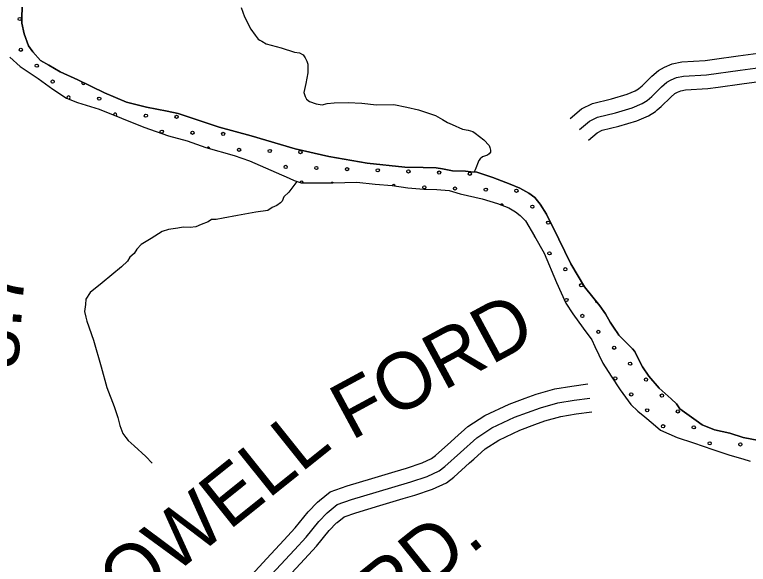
# Model space of a CAD drawing. Extents: x 1551132 to 1791609, y 378168 to 563823.
# Drawn here: x 1701069 to 1705889, y 458529 to 462137 of the extents above; entities that cross this region are included whole.
import ezdxf

# ---------------------------------------------------------------- set-up
doc = ezdxf.new("R2010")
doc.units = 0
for name, color, linetype in [('DESIGN - ROW - Right-of-Way and Easement Labels', 7, 'Continuous'), ('DESIGN - SCRATCH - User 1', 7, 'Continuous'), ('DESIGN - TRAFFIC CONTROL PERMANENT - Pavement Marking Text', 7, 'Continuous'), ('DESIGN - TRAFFIC CONTROL PERMANENT - Signalization', 7, 'Continuous'), ('DESIGN - TRANSPORTATION - Edge of Traveled Way', 7, 'Continuous'), ('DESIGN - TRANSPORTATION - Text', 7, 'Continuous'), ('SURVEY - PROPERTY - Owners', 7, 'Continuous')]:
    doc.layers.add(name, color=color, linetype=linetype)

msp = doc.modelspace()

# ---------------------------------------------------------------- linework, layer by layer
at = {"layer": 'DESIGN - SCRATCH - User 1'}
for points in [[(1705957.746, 459341.228), (1705855.966, 459360.587), (1705766.309, 459389.804), (1705666.553, 459411.146), (1705584.939, 459444.264), (1705545.281, 459472.831), (1705438.217, 459550.35), (1705416.609, 459582.676), (1705381.002, 459615.193), (1705303.854, 459686.312), (1705234.814, 459765.33), (1705193.548, 459825.965), (1705162.257, 459884.458), (1705142.774, 459926.776), (1705128.975, 459942.985), (1705109.217, 459963.277), (1705038.077, 460034.312), (1705028.269, 460050.463), (1705012.536, 460072.705), (1704981.103, 460119.181), (1704949.762, 460173.674), (1704912.405, 460226.242), (1704811.924, 460351.745), (1704723.743, 460501.124), (1704643.728, 460664.412), (1704563.713, 460827.708), (1704520.523, 460894.368), (1704487.04, 460936.869), (1704447.383, 460965.436), (1704387.776, 460998.262), (1704324.086, 461025.138), (1704210.605, 461068.689), (1704105.016, 461104.131), (1704067.042, 461106.631), (1704031.068, 461109.107), (1703945.086, 461112.24), (1703879.238, 461125.124), (1703837.305, 461131.682), (1703753.332, 461134.79), (1703633.327, 461136.365), (1703385.616, 461163.649), (1703132.097, 461207.042), (1702912.661, 461255.993), (1702623.659, 461341.912), (1702412.322, 461398.763), (1702203.152, 461469.615), (1702143.37, 461488.424), (1702071.539, 461503.391), (1701935.834, 461529.208), (1701804.22, 461562.984), (1701658.957, 461624.977), (1701483.961, 461709.404), (1701368.597, 461762.989), (1701293.107, 461806.048), (1701239.475, 461836.799), (1701188.16, 461893.551), (1701160.627, 461931.968), (1701131.611, 462012.47), (1701116.445, 462080.772), (1701118.186, 462222.959)], [(1701037.688, 461857.475), (1701104.953, 461796.498), (1701224.025, 461718.821), (1701319.19, 461649.469), (1701410.479, 461590.185), (1701482.144, 461561.209), (1701623.624, 461517.283), (1701918.234, 461399.246), (1702079.572, 461343.045), (1702203.186, 461309.378), (1702324.674, 461265.718), (1702512.062, 461213.184), (1702611.651, 461177.824), (1702786.747, 461101.414), (1702872.303, 461064.238), (1702906.111, 461047.771), (1702951.935, 461033.146), (1703021.966, 461034.229), (1703159.963, 461032.421), (1703316.068, 461038.379), (1703437.923, 461024.762), (1703549.829, 461015.279), (1703651.66, 460999.92), (1703757.582, 460992.52), (1703841.564, 460989.412), (1703923.495, 460982.328), (1703995.252, 460961.361), (1704140.857, 460927.402), (1704240.513, 460898.051), (1704316.177, 460869.009), (1704359.86, 460842.4), (1704389.584, 460819.974), (1704425.141, 460783.457), (1704483.915, 460682.537), (1704548.572, 460571.526), (1704628.211, 460378.196), (1704690.568, 460243.176), (1704735.709, 460172.482), (1704804.582, 460079.438), (1704861.656, 460002.578), (1704881.114, 459958.26), (1704933.787, 459849.407), (1704986.761, 459764.589), (1705047.651, 459673.653), (1705116.5, 459578.609), (1705161.965, 459533.949), (1705209.522, 459497.265), (1705262.955, 459450.497), (1705312.47, 459409.788), (1705421.909, 459362.287), (1705529.49, 459326.819), (1705654.979, 459283.11), (1705766.534, 459245.592), (1705852.274, 459222.433), (1705900.073, 459205.783)]]:
    msp.add_lwpolyline(points, dxfattribs=at)
at = {"layer": 'DESIGN - TRAFFIC CONTROL PERMANENT - Pavement Marking Text'}
for centre in [(1701102.453, 462108.76), (1701102.453, 462108.76), (1701109.92, 461907.149), (1701109.92, 461907.149), (1701214.459, 461802.611), (1701214.459, 461802.611), (1701318.997, 461698.072), (1701318.997, 461698.072), (1701625.146, 461586.066), (1701625.146, 461586.066), (1701931.295, 461474.061), (1701931.295, 461474.061), (1702132.905, 461466.594), (1702132.905, 461466.594), (1702035.834, 461369.522), (1702035.834, 461369.522), (1702237.444, 461362.055), (1702237.444, 461362.055), (1702439.054, 461354.588), (1702439.054, 461354.588), (1702543.593, 461250.049), (1702543.593, 461250.049), (1702745.203, 461242.582), (1702745.203, 461242.582), (1702946.814, 461235.115), (1702946.814, 461235.115), (1702849.742, 461138.043), (1702849.742, 461138.043), (1703051.352, 461130.576), (1703051.352, 461130.576), (1703252.963, 461123.109), (1703252.963, 461123.109), (1703454.573, 461115.642), (1703454.573, 461115.642), (1703656.183, 461108.175), (1703656.183, 461108.175), (1703857.793, 461100.708), (1703857.793, 461100.708), (1704059.404, 461093.241), (1704059.404, 461093.241), (1703760.722, 461003.637), (1703760.722, 461003.637), (1703962.332, 460996.17), (1703962.332, 460996.17), (1704163.942, 460988.703), (1704163.942, 460988.703), (1704365.553, 460981.235), (1704365.553, 460981.235), (1704470.091, 460876.697), (1704470.091, 460876.697), (1704574.63, 460772.158), (1704574.63, 460772.158), (1704582.097, 460570.548), (1704582.097, 460570.548), (1704686.636, 460466.009), (1704686.636, 460466.009), (1704791.174, 460361.471), (1704791.174, 460361.471), (1704694.103, 460264.399), (1704694.103, 460264.399), (1704798.641, 460159.86), (1704798.641, 460159.86), (1704903.18, 460055.322), (1704903.18, 460055.322), (1705007.719, 459950.783), (1705007.719, 459950.783), (1705112.257, 459846.244), (1705112.257, 459846.244), (1705015.186, 459749.173), (1705015.186, 459749.173), (1705216.796, 459741.706), (1705216.796, 459741.706), (1705119.725, 459644.634), (1705119.725, 459644.634), (1705321.335, 459637.167), (1705321.335, 459637.167), (1705224.263, 459540.095), (1705224.263, 459540.095), (1705425.873, 459532.628), (1705425.873, 459532.628), (1705328.802, 459435.557), (1705328.802, 459435.557), (1705530.412, 459428.09), (1705530.412, 459428.09), (1705634.951, 459323.551), (1705634.951, 459323.551), (1705836.561, 459316.084), (1705836.561, 459316.084)]:
    msp.add_circle(centre, 10.56, dxfattribs=at)
for centre, start, end in [((1701520.608, 461690.605), 148.769267, 339.720666), ((1701423.536, 461593.533), 288.746055, 207.224448), ((1701729.685, 461481.528), 301.842783, 194.489698), ((1702640.665, 461347.121), 232.14723, 274.738815), ((1702341.983, 461257.516), 2.120824, 146.557623), ((1702954.281, 461033.505), 359.135869, 168.033129), ((1703155.891, 461026.038), 38.2949, 141.698038), ((1703559.112, 461011.104), 6.48507, 156.508205), ((1704268.481, 460884.164), 355.183156, 142.820393), ((1704477.558, 460675.087), 1.292174, 59.14323), ((1704895.713, 460256.932), 164.305198, 273.058166)]:
    msp.add_arc(centre, 10.56, start, end, dxfattribs=at)
at = {"layer": 'DESIGN - TRANSPORTATION - Edge of Traveled Way'}
for points in [[(1701118.186, 462222.959), (1701116.445, 462080.772), (1701131.611, 462012.47), (1701160.627, 461931.968), (1701188.16, 461893.551), (1701239.475, 461836.799), (1701293.107, 461806.048), (1701368.597, 461762.989), (1701483.961, 461709.404), (1701658.957, 461624.977), (1701804.22, 461562.984), (1701935.834, 461529.208), (1702071.539, 461503.391), (1702143.37, 461488.424), (1702203.152, 461469.615), (1702412.322, 461398.763), (1702623.659, 461341.912), (1702912.661, 461255.993), (1703132.097, 461207.042), (1703385.616, 461163.649), (1703633.327, 461136.365), (1703753.332, 461134.79), (1703837.305, 461131.682), (1703879.238, 461125.124), (1703945.086, 461112.24), (1704031.068, 461109.107), (1704067.042, 461106.631), (1704105.016, 461104.131), (1704210.605, 461068.689), (1704324.086, 461025.138), (1704387.776, 460998.262), (1704447.383, 460965.436), (1704487.04, 460936.869), (1704520.523, 460894.368), (1704563.713, 460827.708), (1704643.728, 460664.412), (1704723.743, 460501.124), (1704811.924, 460351.745), (1704912.405, 460226.242), (1704949.762, 460173.674), (1704981.103, 460119.181), (1705012.536, 460072.705), (1705028.269, 460050.463), (1705038.077, 460034.312), (1705109.217, 459963.277), (1705128.975, 459942.985), (1705142.774, 459926.776), (1705162.257, 459884.458), (1705193.548, 459825.965), (1705234.814, 459765.33), (1705303.854, 459686.312), (1705381.002, 459615.193), (1705416.609, 459582.676), (1705438.217, 459550.35), (1705545.281, 459472.831), (1705584.939, 459444.264), (1705666.553, 459411.146), (1705766.309, 459389.804), (1705855.966, 459360.587), (1705957.746, 459341.228)], [(1701037.688, 461857.475), (1701104.953, 461796.498), (1701224.025, 461718.821), (1701319.19, 461649.469), (1701410.479, 461590.185), (1701482.144, 461561.209), (1701623.624, 461517.283), (1701918.234, 461399.246), (1702079.572, 461343.045), (1702203.186, 461309.378), (1702324.674, 461265.718), (1702512.062, 461213.184), (1702611.651, 461177.824), (1702786.747, 461101.414), (1702872.303, 461064.238), (1702906.111, 461047.771), (1702951.935, 461033.146), (1703021.966, 461034.229), (1703159.963, 461032.421), (1703316.068, 461038.379), (1703437.923, 461024.762), (1703549.829, 461015.279), (1703651.66, 460999.92), (1703757.582, 460992.52), (1703841.564, 460989.412), (1703923.495, 460982.328), (1703995.252, 460961.361), (1704140.857, 460927.402), (1704240.513, 460898.051), (1704316.177, 460869.009), (1704359.86, 460842.4), (1704389.584, 460819.974), (1704425.141, 460783.457), (1704483.915, 460682.537), (1704548.572, 460571.526), (1704628.211, 460378.196), (1704690.568, 460243.176), (1704735.709, 460172.482), (1704804.582, 460079.438), (1704861.656, 460002.578), (1704881.114, 459958.26), (1704933.787, 459849.407), (1704986.761, 459764.589), (1705047.651, 459673.653), (1705116.5, 459578.609), (1705161.965, 459533.949), (1705209.522, 459497.265), (1705262.955, 459450.497), (1705312.47, 459409.788), (1705421.909, 459362.287), (1705529.49, 459326.819), (1705654.979, 459283.11), (1705766.534, 459245.592), (1705852.274, 459222.433), (1705900.073, 459205.783)]]:
    msp.add_lwpolyline(points, dxfattribs=at)
at = {"layer": 'DESIGN - TRANSPORTATION - Text'}
for points in [[(1702558.369, 462183.917), (1702579.869, 462123.616), (1702621.193, 462043.105), (1702648.859, 462002.779), (1702668.642, 461976.554), (1702680.6, 461970.428), (1702692.549, 461964.303), (1702722.407, 461945.994), (1702820.23, 461919.01), (1702908.044, 461892.135), (1702940.027, 461887.826), (1702963.918, 461873.576), (1702977.751, 461853.409), (1702989.567, 461831.267), (1702995.409, 461813.183), (1702994.909, 461755.098), (1702982.301, 461685.113), (1702969.793, 461627.153), (1702977.576, 461601.036), (1702985.426, 461582.935), (1703005.292, 461566.718), (1703049.191, 461552.276), (1703089.157, 461545.884), (1703121.239, 461553.593), (1703167.313, 461559.16), (1703259.369, 461560.285), (1703349.375, 461555.41), (1703445.348, 461546.484), (1703559.42, 461547.393), (1703645.318, 461530.542), (1703721.2, 461511.792), (1703775.082, 461495.25), (1703807.015, 461484.933), (1703834.939, 461474.649), (1703880.738, 461448.174), (1703912.595, 461429.84), (1703942.486, 461415.531), (1704010.276, 461386.839), (1704048.226, 461378.464), (1704078.167, 461370.163), (1704094.083, 461359.996), (1704152.256, 461316.612), (1704187.439, 461278.986), (1704191.322, 461264.927), (1704195.18, 461248.869), (1704195.664, 461235.735), (1704186.956, 461222.91), (1704176.089, 461215.301), (1704168.864, 461213.068), (1704142.765, 461203.301), (1704126.657, 461191.434), (1704118.549, 461179.5), (1704094.016, 461119.64), (1704088.508, 461105.215)], [(1702923.535, 461042.213), (1702870.111, 460973.127), (1702837.82, 460941.393), (1702827.579, 460913.451), (1702815.471, 460901.551), (1702791.322, 460885.75), (1702761.189, 460872.025), (1702733.006, 460852.266), (1702652.866, 460841.016), (1702532.603, 460818.132), (1702438.405, 460801.006), (1702392.314, 460793.431), (1702362.29, 460791.714), (1702340.157, 460777.905), (1702293.983, 460760.322), (1702259.826, 460744.63), (1702221.777, 460740.988), (1702175.753, 460741.429), (1702141.687, 460735.746), (1702079.572, 460726.329), (1702037.456, 460714.712), (1701965.008, 460667.336), (1701900.634, 460627.893), (1701872.36, 460598.117), (1701854.11, 460570.25), (1701825.894, 460546.483), (1701809.644, 460518.598), (1701771.32, 460482.914), (1701644.332, 460375.97), (1701565.742, 460312.626), (1701537.351, 460268.833), (1701535.059, 460234.799), (1701528.659, 460188.798), (1701536.351, 460152.664), (1701544.117, 460124.555), (1701587.066, 459999.96), (1701637.59, 459825.214), (1701674.447, 459690.66), (1701723.404, 459566.007), (1701746.787, 459493.672), (1701760.345, 459441.47), (1701779.895, 459387.202), (1701799.677, 459360.968), (1701815.527, 459342.793), (1701855.234, 459306.359), (1701930.683, 459237.532), (1701972.832, 459193.497)]]:
    msp.add_lwpolyline(points, dxfattribs=at)
at = {"layer": 'SURVEY - PROPERTY - Owners'}
for points in [[(1704718.868, 461455.008), (1704792.608, 461518.301), (1704864.898, 461553.552), (1704990.737, 461584.186), (1705093.634, 461614.862), (1705146.558, 461637.429), (1705168.091, 461651.121), (1705170.391, 461653.08), (1705190.799, 461670.438), (1705255.756, 461734.165), (1705299.513, 461770.641), (1705338.62, 461793.775), (1705389.103, 461815.617), (1705451.509, 461828.509), (1705604.898, 461837.135), (1705665.721, 461845.343), (1705821.526, 461866.369), (1706151.41, 461911.17)], [(1704780.283, 461383.456), (1704844.824, 461438.857), (1704897.081, 461464.341), (1705015.37, 461493.134), (1705125.7, 461526.026), (1705190.64, 461553.719), (1705224.19, 461575.053), (1705254.439, 461600.778), (1705319.063, 461664.18), (1705354.053, 461693.347), (1705381.511, 461709.589), (1705417.66, 461725.232), (1705463.759, 461734.757), (1705613.864, 461743.199), (1705834.175, 461772.925), (1706162.651, 461817.534)], [(1704839.365, 461314.621), (1704895.056, 461362.43), (1704928.038, 461378.522), (1705039.069, 461405.54), (1705156.541, 461440.566), (1705233.048, 461473.192), (1705278.155, 461501.876), (1705290.23, 461512.143), (1705315.663, 461533.768), (1705379.961, 461596.853), (1705406.519, 461618.995), (1705422.777, 461628.604), (1705445.135, 461638.279), (1705475.55, 461644.563), (1705622.489, 461652.83), (1705690.462, 461662.005), (1705846.342, 461683.031), (1706173.459, 461727.457)], [(1702597.817, 458428.936), (1702726.855, 458568.09), (1702838.444, 458688.426), (1702913.034, 458769.187), (1702996.491, 458872.831), (1703058.114, 458937.666), (1703071.672, 458948.533), (1703142.212, 459005.043), (1703253.685, 459044.002), (1703416.264, 459092.862), (1703568.477, 459137.78), (1703643.134, 459159.814), (1703745.407, 459194.556), (1703808.28, 459222.766), (1703833.48, 459243.333), (1703934.536, 459332.602), (1703960.768, 459356.361), (1704046.741, 459434.221), (1704159.005, 459506.623), (1704317.135, 459581.484), (1704422.349, 459619.801), (1704494.864, 459646.21), (1704617.82, 459681.42), (1704730.284, 459699.237), (1704835.073, 459714.154)], [(1702667.098, 458364.976), (1702907.651, 458624.383), (1702984.466, 458707.56), (1703067.497, 458810.671), (1703122.063, 458868.081), (1703188.561, 458921.357), (1703282.817, 458954.3), (1703443.172, 459002.493), (1703671.658, 459069.92), (1703779.939, 459106.704), (1703858.237, 459141.83), (1703894.52, 459171.439), (1703997.392, 459262.317), (1704104.323, 459359.153), (1704204.921, 459424.038), (1704353.518, 459494.381), (1704524.014, 459556.475), (1704638.244, 459589.184), (1704744.308, 459605.984), (1704848.364, 459620.801)], [(1702862.502, 458442.286), (1702974.225, 458562.773), (1703053.189, 458648.275), (1703135.812, 458750.878), (1703183.578, 458801.138), (1703187.353, 458804.163), (1703233.152, 458840.847), (1703310.85, 458868.006), (1703469.063, 458915.557), (1703620.843, 458960.342), (1703699.091, 458983.443), (1703813.163, 459022.185), (1703906.303, 459063.97), (1703953.243, 459102.279), (1704057.866, 459194.707), (1704084.94, 459219.232), (1704159.714, 459286.942), (1704249.095, 459344.586), (1704388.517, 459410.587), (1704485.656, 459445.963), (1704552.055, 459470.147), (1704657.894, 459500.457), (1704757.8, 459516.282), (1704861.147, 459530.999)]]:
    msp.add_lwpolyline(points, dxfattribs=at)

# ---------------------------------------------------------------- texts
at = {"layer": 'DESIGN - ROW - Right-of-Way and Easement Labels'}
for s, height, rotation, p in [('FORD', 369.9955, 28.396103, (1703280.502, 459338.884)), ('SOWELL', 369.9986, 38.694239, (1701554.669, 458009.13)), ('RD.', 369.9986, 38.694239, (1703506.315, 458142.951))]:
    msp.add_text(s, height=height, rotation=rotation, dxfattribs=at).set_placement(p)
at = {"layer": 'DESIGN - TRAFFIC CONTROL PERMANENT - Signalization'}
msp.add_text('8.7', height=370.0096, rotation=85.713319, dxfattribs=at).set_placement((1701088.363, 459799.639))

doc.saveas('drawing.dxf')
